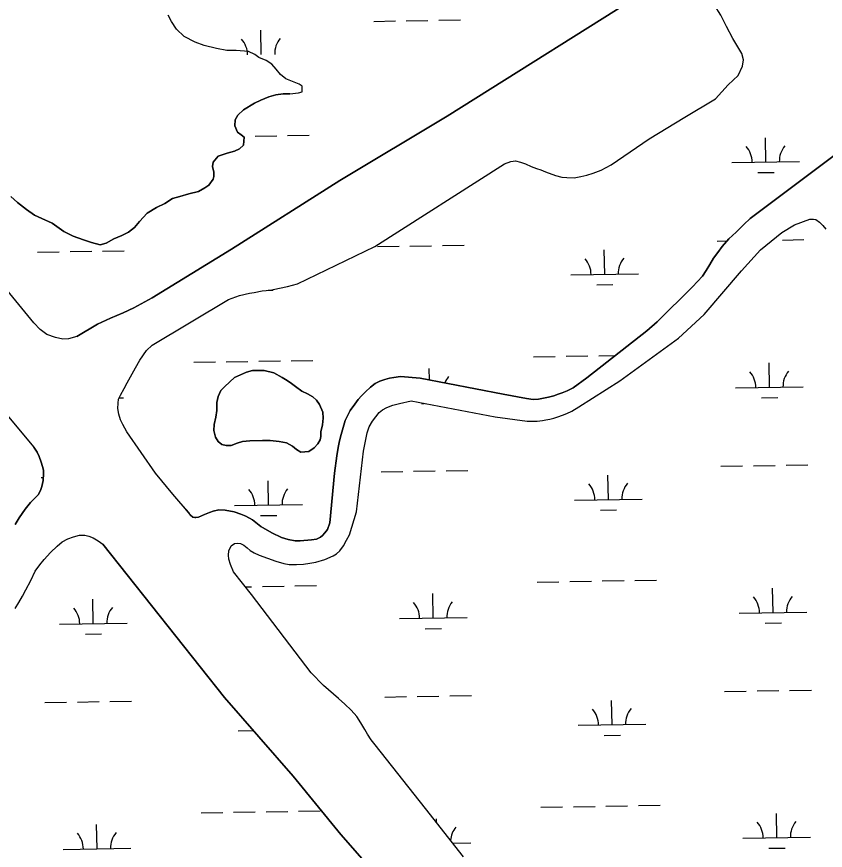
# Model space of a CAD drawing. Extents: x 3855477 to 3893699, y 299188 to 325115.
# Drawn here: x 3865905 to 3867099, y 317786 to 319017 of the extents above; entities that cross this region are included whole.
import ezdxf

# ---------------------------------------------------------------- set-up
doc = ezdxf.new("R2010")
doc.units = 0
doc.layers.add('V-TOPO-SHOR', color=7, linetype='Continuous')
doc.layers.add('V-WETL-SWMP', color=7, linetype='Continuous')

msp = doc.modelspace()

# ---------------------------------------------------------------- linework, layer by layer
at = {"layer": 'V-TOPO-SHOR'}
msp.add_line((3866488, 318449.3), (3866612, 318426.1), dxfattribs=at)
for points in [[(3866541.2, 318870.1), (3866854.5, 319067.4), (3866875.5, 319073.6), (3866883.9, 319073.5)], [(3866839.5, 318836.4), (3866892, 318868.6), (3866937.2, 318895.6), (3866956.2, 318916.4), (3866970.9, 318930), (3866977.3, 318943.6), (3866978.4, 318953), (3866976.3, 318962.4), (3866962.8, 318984.5), (3866953.5, 319002.4), (3866945.2, 319019.2), (3866935.9, 319033.9), (3866928.6, 319044.4), (3866919.2, 319057), (3866916.1, 319062.3), (3866915.1, 319063.3)], [(3866309, 318903), (3866321.7, 318904.6), (3866327, 318906.1), (3866327, 318914.1), (3866322.8, 318917.3), (3866312.8, 318921), (3866302.7, 318925.3), (3866294.8, 318931.7), (3866288.5, 318939.2), (3866282.2, 318946.6), (3866273.7, 318951.9), (3866263.2, 318956.8), (3866256.9, 318961), (3866247.9, 318965.3), (3866229.4, 318967), (3866215.6, 318967.1), (3866200.3, 318969.8), (3866182.3, 318974.1), (3866169.1, 318979), (3866152.7, 318987.5), (3866141.6, 318998.2), (3866134.3, 319009.9), (3866129, 319018.9)], [(3866309, 318903), (3866299, 318902.8), (3866288.3, 318901.3), (3866278, 318898.6), (3866266.1, 318893.6), (3866256.5, 318888.9), (3866240.6, 318879.2), (3866232.2, 318871.4), (3866228.1, 318864.3), (3866227.7, 318855.6), (3866231.5, 318846.4), (3866237, 318842.4), (3866241.4, 318838.8), (3866240.4, 318827.3), (3866234.4, 318821.8), (3866226.9, 318818.3), (3866216.2, 318815.3), (3866203, 318810.7), (3866195.4, 318802), (3866194.6, 318795.7), (3866196.5, 318787.4), (3866196.8, 318780.6), (3866195.6, 318776.7), (3866189.1, 318768), (3866183.5, 318764.1), (3866174, 318758.7), (3866159.7, 318755.3), (3866146.2, 318751.5), (3866135.5, 318748.4), (3866124.3, 318741), (3866112, 318734.8), (3866098.4, 318726.6), (3866086.8, 318714.4), (3866079.6, 318705.4), (3866070.8, 318698.4), (3866060.8, 318693.7), (3866048.9, 318688.7), (3866037.7, 318682.5), (3866028.6, 318679.8), (3866016, 318683.5), (3866004.1, 318687.2), (3865988.7, 318692.5), (3865975.3, 318699.4), (3865958, 318711.8), (3865942.7, 318718.7), (3865931.6, 318723.6), (3865919.8, 318732), (3865906.9, 318742.4), (3865897.1, 318751.3)], [(3865994.1, 318544.5), (3866024.6, 318562.7), (3866044, 318571.7), (3866062.8, 318579.6), (3866078.5, 318586.9), (3866105.7, 318601.7), (3866222.5, 318673.7), (3866382.5, 318775.1), (3866541.2, 318870.1)], [(3865994.1, 318544.5), (3865981.9, 318541.2), (3865973.6, 318540.7), (3865962.6, 318542.8), (3865950, 318547.6), (3865940.2, 318554.6), (3865930.8, 318564.5), (3865877.3, 318629.7), (3865730.2, 318801.8), (3865705.8, 318829.3)], [(3866110.3, 318342.6), (3866067.9, 318403.6), (3866062, 318414.6), (3866058.6, 318421.6), (3866056.4, 318429.9), (3866054.7, 318438.3), (3866055.1, 318446.1), (3866056, 318451.9), (3866059, 318457.9), (3866064.3, 318467.7), (3866068.7, 318476), (3866081, 318498.1), (3866087.2, 318509.5), (3866097.2, 318523.6), (3866105.3, 318531.9), (3866218.2, 318599.1), (3866234.4, 318605.2), (3866249.2, 318608.5), (3866256.1, 318609.6), (3866268, 318611.8), (3866279.8, 318613.1), (3866293.7, 318615.9), (3866305.6, 318618.3), (3866320.3, 318622.5), (3866434.2, 318677.3), (3866625.6, 318799.4), (3866634.9, 318803), (3866642.1, 318803.8), (3866649.6, 318802), (3866656.8, 318799.4), (3866665.1, 318795.8), (3866672.9, 318792.8), (3866679.2, 318790.5), (3866686.1, 318787.8), (3866701, 318782.5), (3866710.2, 318780), (3866717.7, 318779.1), (3866728.7, 318779), (3866738.5, 318780.9), (3866747.2, 318782.8), (3866756.7, 318785.6), (3866768.6, 318790.4), (3866783.4, 318798), (3866839.5, 318836.4)], [(3866918.1, 318633.8), (3866923.7, 318641.9), (3866928.8, 318650.7), (3866934.4, 318660.2), (3866940.5, 318668.8), (3866947.3, 318677.5), (3866956.8, 318688.8), (3866968, 318698.7), (3866979.2, 318709.7), (3866988.4, 318719), (3867130.1, 318825.2)], [(3866796, 318479), (3866882.5, 318541.9), (3866920.4, 318576.8), (3866975.8, 318641.5), (3867003.9, 318672.5), (3867035, 318697.9), (3867053.7, 318709.5), (3867076.8, 318717.8)], [(3867076.8, 318717.8), (3867081.9, 318718), (3867085.4, 318717.2), (3867090.7, 318713.3), (3867095.9, 318708.2), (3867100.3, 318702.9)], [(3865639, 318712.7), (3865745.6, 318594.5), (3865828.9, 318502.9), (3865930.7, 318380.9)], [(3866162.2, 318280.4), (3866165.5, 318277.8), (3866168.5, 318277), (3866170.2, 318277), (3866173.9, 318277.8), (3866178.2, 318279.5), (3866182.7, 318281.6), (3866190, 318284.6), (3866195.4, 318286.4), (3866203.9, 318288.3), (3866213.2, 318288.2), (3866226.4, 318285.5), (3866236.5, 318282.2), (3866243.6, 318279.1), (3866253.6, 318273.6), (3866266, 318264.1), (3866282.1, 318254.3), (3866296.7, 318247.7), (3866306.3, 318244.6), (3866316.9, 318242.6), (3866324.3, 318242.9), (3866340.9, 318244), (3866348.1, 318245.4), (3866354.3, 318248.3), (3866357, 318250.7), (3866360.6, 318254.6), (3866364.4, 318259.5), (3866368, 318269.2), (3866374.8, 318342.6), (3866378.1, 318368.3), (3866380.1, 318380.8), (3866381.7, 318388.1), (3866383.5, 318396.2), (3866387.4, 318410), (3866390.7, 318420.4), (3866397.7, 318435.3), (3866404.6, 318444.4), (3866409.9, 318451.7), (3866414.8, 318456.9), (3866420.7, 318462.8), (3866428.1, 318469.8), (3866434.8, 318474.9), (3866441.8, 318478.7), (3866449.2, 318481), (3866456.2, 318482.8), (3866462.5, 318483.9), (3866472.2, 318485.3), (3866501.1, 318483), (3866623.8, 318459.2), (3866658.3, 318452.8), (3866668.2, 318451.4), (3866675.9, 318451.8), (3866680.7, 318452.7), (3866685.8, 318453.9), (3866690.9, 318455), (3866698.6, 318457), (3866705.2, 318459.1), (3866711.1, 318461.4), (3866718.2, 318464.5), (3866726.9, 318468.9), (3866747.4, 318483.4), (3866835.8, 318553), (3866851.3, 318566.2), (3866903.2, 318617.9), (3866918.1, 318633.8)], [(3866344.9, 318380.3), (3866337, 318374.5), (3866325.1, 318373.8), (3866318.8, 318377.4), (3866312.5, 318382.6), (3866303.9, 318387.5), (3866293.2, 318389.6), (3866279.7, 318390.9), (3866268.3, 318391), (3866249.7, 318390.4), (3866239, 318389.3), (3866231, 318387), (3866222.3, 318383.6), (3866214.7, 318383.6), (3866208.4, 318384.9), (3866202.9, 318389.3), (3866199, 318395.7), (3866196.8, 318405.6), (3866197.3, 318414.7), (3866199.3, 318425.4), (3866201, 318435.2), (3866201.2, 318447.1), (3866202.8, 318455.8), (3866206.9, 318464.9), (3866212.5, 318470.4), (3866220.1, 318477.8), (3866226.9, 318484.1), (3866244.8, 318491.8), (3866253.5, 318494.1), (3866261, 318494.4), (3866270.9, 318494.3), (3866285.1, 318491), (3866297.7, 318484.1), (3866304.8, 318479.7), (3866311.1, 318475.3), (3866317.4, 318470.5), (3866326.4, 318464), (3866334.7, 318460), (3866342.6, 318455.2), (3866348.4, 318450.7), (3866352.7, 318444), (3866357.4, 318432.8), (3866358.1, 318423.7), (3866356.8, 318414.2), (3866354.7, 318403.6), (3866354.6, 318396.8), (3866353.8, 318391.7), (3866350.2, 318386.2), (3866344.9, 318380.3)], [(3866612, 318426.1), (3866659.4, 318419.7), (3866668.8, 318419.3), (3866673.9, 318419.7), (3866681.7, 318420.3), (3866686.9, 318421.3), (3866692.5, 318422.4), (3866698.8, 318424.1), (3866704.7, 318425.9), (3866711.3, 318428.1), (3866717.8, 318430.7), (3866725, 318434.1), (3866735.5, 318440.4), (3866796, 318479)], [(3866225.5, 318196.8), (3866221, 318208), (3866218.8, 318215.8), (3866218.4, 318221.5), (3866218.5, 318228), (3866222.1, 318235.4), (3866226.9, 318238.7), (3866231.5, 318239.3), (3866235.8, 318238.9), (3866240.8, 318236.5), (3866245.8, 318232.3), (3866250.4, 318228.6), (3866256.1, 318225.2), (3866263.5, 318221.8), (3866288.2, 318212.7), (3866299.9, 318209.4), (3866308, 318207.8), (3866318.8, 318207.6), (3866328.8, 318208.1), (3866338.4, 318209.6), (3866347.4, 318211.4), (3866360.5, 318215.1), (3866372.6, 318220.7), (3866377.6, 318223.6), (3866382.4, 318228.2), (3866388.2, 318235.3), (3866392.7, 318243.5), (3866396.8, 318251.4), (3866407.3, 318285.6), (3866417.7, 318375.2), (3866422.8, 318402.3), (3866426, 318411), (3866430.7, 318419.7), (3866440.7, 318432.5), (3866445.5, 318436.1), (3866452.1, 318439.8), (3866461.1, 318443.2), (3866470.5, 318445.8), (3866488, 318449.3)], [(3865903.4, 318266.7), (3865909.1, 318276.8), (3865918, 318289.3), (3865925.8, 318299.2), (3865937, 318310.6), (3865940.5, 318316.9), (3865942.6, 318322.9), (3865944.4, 318331.6), (3865945.3, 318341.5), (3865944.9, 318347.1), (3865943.6, 318352.6), (3865941.8, 318359.1), (3865938.6, 318367.1), (3865935.9, 318373.9), (3865930.7, 318380.9)], [(3866162.2, 318280.4), (3866159.5, 318284.6), (3866151.5, 318293.7), (3866144.8, 318301.1), (3866136.2, 318311.6), (3866110.3, 318342.6)], [(3865903.4, 318142.9), (3865908.8, 318151.8), (3865914.1, 318161.1), (3865919, 318170.6), (3865926.2, 318184.2), (3865933, 318198), (3865939.7, 318207.3), (3865946.1, 318215.3), (3865955.2, 318225.3), (3865965.1, 318234.7), (3865972.8, 318241.4), (3865981.2, 318245.5), (3865989.3, 318248.6), (3865998.3, 318251.1), (3866006.1, 318251.2), (3866012, 318249.7), (3866018.3, 318247), (3866026, 318242.9), (3866032.5, 318237.8)], [(3866656.5, 317463.4), (3866640.3, 317486.1), (3866601.3, 317533.5), (3866573, 317578.5), (3866568.5, 317586.3), (3866563.8, 317595), (3866556.6, 317606.7), (3866549.2, 317616.2), (3866543.5, 317623.2), (3866538.1, 317629.6), (3866530.4, 317638.1), (3866516.5, 317652.8), (3866507.7, 317661.8), (3866499, 317670.9), (3866489.4, 317681.5), (3866480.3, 317692.8), (3866470.1, 317707.4), (3866439.5, 317745.5), (3866384.2, 317809.2), (3866313.8, 317895.2), (3866212.5, 318011.2), (3866032.5, 318237.8)], [(3866565.4, 317775.8), (3866509, 317847.2), (3866435, 317941.5), (3866429, 317948.9), (3866423.5, 317957.2), (3866419.5, 317964), (3866413.6, 317974.1), (3866407.6, 317983.5), (3866399.5, 317992.5), (3866389.8, 318001.7), (3866380.9, 318009.9), (3866358.5, 318029.3), (3866340.2, 318047.7), (3866252.1, 318163.5), (3866225.5, 318196.8)]]:
    msp.add_lwpolyline(points, dxfattribs=at)
at = {"layer": 'V-WETL-SWMP'}
for p, q in [((3866432.7, 319009.9), (3866464.7, 319010.5)), ((3866480.7, 319010.7), (3866512.7, 319011.2)), ((3866528.7, 319011.5), (3866560.7, 319012)), ((3866266.4, 318960.8), (3866265.8, 318996.8)), ((3866257.5, 318840.6), (3866289.5, 318841.1)), ((3866305.5, 318841.3), (3866337.5, 318841.9)), ((3867011.5, 318802.1), (3867010.9, 318838.1)), ((3866961.5, 318801.3), (3867061.5, 318802.9)), ((3866999.7, 318786.5), (3867023.7, 318786.9)), ((3866940, 318685.5), (3866954.2, 318685.7)), ((3867036, 318687), (3867067.9, 318687.6)), ((3865936.3, 318669.1), (3865968.3, 318669.7)), ((3865984.3, 318669.9), (3866016.3, 318670.4)), ((3866032.3, 318670.7), (3866064.3, 318671.2)), ((3866438.1, 318677.3), (3866470.1, 318677.8)), ((3866486.1, 318678.1), (3866518.1, 318678.6)), ((3866534.1, 318678.9), (3866566.1, 318679.4)), ((3866773.7, 318636.3), (3866773.1, 318672.3)), ((3866723.7, 318635.5), (3866823.7, 318637.1)), ((3866761.9, 318620.7), (3866785.9, 318621.1)), ((3866276.9, 318612.8), (3866284.1, 318612.9)), ((3866215, 318507.1), (3866247, 318507.7)), ((3866263, 318507.9), (3866294.9, 318508.4)), ((3866310.9, 318508.7), (3866342.9, 318509.2)), ((3866668.8, 318514.5), (3866700.8, 318515.1)), ((3866716.8, 318515.3), (3866748.8, 318515.8)), ((3866764.8, 318516.1), (3866789.4, 318516.5)), ((3866167, 318506.4), (3866199, 318506.9)), ((3866514.8, 318480.3), (3866514.5, 318497.3)), ((3867016.9, 318469.5), (3867016.3, 318505.5)), ((3866966.9, 318468.6), (3867066.9, 318470.3)), ((3866057, 318453.8), (3866063.2, 318453.9)), ((3867005.2, 318453.8), (3867029.2, 318454.2)), ((3866503.3, 318445.7), (3866507.1, 318445.7)), ((3866945.4, 318352.8), (3866977.4, 318353.4)), ((3866993.4, 318353.6), (3867025.4, 318354.2)), ((3867041.4, 318354.4), (3867073.4, 318354.9)), ((3865941.7, 318336.5), (3865944.9, 318336.5)), ((3866443.5, 318344.7), (3866475.5, 318345.2)), ((3866491.5, 318345.5), (3866523.5, 318346)), ((3866539.5, 318346.2), (3866571.5, 318346.8)), ((3866779.1, 318303.7), (3866778.5, 318339.7)), ((3866277.3, 318295.5), (3866276.7, 318331.5)), ((3866729.1, 318302.9), (3866829.1, 318304.5)), ((3866227.3, 318294.7), (3866327.3, 318296.3)), ((3866767.4, 318288.1), (3866791.3, 318288.5)), ((3866265.5, 318279.9), (3866289.5, 318280.3)), ((3866243, 318174.9), (3866252.4, 318175)), ((3866268.4, 318175.3), (3866300.4, 318175.8)), ((3866316.4, 318176.1), (3866348.4, 318176.6)), ((3866674.2, 318181.9), (3866706.2, 318182.4)), ((3866722.2, 318182.7), (3866754.2, 318183.2)), ((3866770.2, 318183.5), (3866802.2, 318184)), ((3866818.2, 318184.3), (3866850.2, 318184.8)), ((3866520.5, 318128.7), (3866519.9, 318164.7)), ((3867022.3, 318136.8), (3867021.7, 318172.8)), ((3866018.6, 318120.5), (3866018.1, 318156.5)), ((3866470.5, 318127.8), (3866570.5, 318129.5)), ((3866972.3, 318136), (3867072.3, 318137.6)), ((3865968.6, 318119.7), (3866068.6, 318121.3)), ((3867010.6, 318121.2), (3867034.6, 318121.6)), ((3866006.9, 318104.9), (3866030.9, 318105.2)), ((3866508.7, 318113), (3866532.7, 318113.4)), ((3866950.8, 318020.2), (3866982.8, 318020.7)), ((3866998.8, 318021), (3867030.8, 318021.5)), ((3867046.8, 318021.8), (3867078.8, 318022.3)), ((3865947.1, 318003.9), (3865979.1, 318004.4)), ((3865995.1, 318004.6), (3866027.1, 318005.2)), ((3866043.1, 318005.4), (3866075.1, 318006)), ((3866449, 318012), (3866481, 318012.6)), ((3866497, 318012.8), (3866529, 318013.3)), ((3866544.9, 318013.6), (3866576.9, 318014.1)), ((3866784.5, 317971.1), (3866783.9, 318007.1)), ((3866734.5, 317970.3), (3866834.5, 317971.9)), ((3866232.7, 317962.1), (3866255, 317962.4)), ((3866772.8, 317955.4), (3866796.8, 317955.8)), ((3866273.8, 317842.7), (3866305.8, 317843.2)), ((3866321.8, 317843.4), (3866353.8, 317844)), ((3866679.6, 317849.3), (3866711.6, 317849.8)), ((3866727.6, 317850.1), (3866759.6, 317850.6)), ((3866775.6, 317850.8), (3866807.6, 317851.4)), ((3866823.6, 317851.6), (3866855.6, 317852.1)), ((3866177.8, 317841.1), (3866209.8, 317841.6)), ((3866225.8, 317841.9), (3866257.8, 317842.4)), ((3866525.4, 317826.4), (3866525.3, 317832)), ((3867027.7, 317804.2), (3867027.2, 317840.2)), ((3866024.1, 317787.8), (3866023.5, 317823.8)), ((3866549.1, 317796.4), (3866575.9, 317796.8)), ((3866977.7, 317803.4), (3867077.7, 317805)), ((3865974.1, 317787), (3866074.1, 317788.7)), ((3867016, 317788.6), (3867040, 317789))]:
    msp.add_line(p, q, dxfattribs=at)
for points in [[(3866854.5, 319067.4), (3866541.2, 318870.1), (3866382.5, 318775.1), (3866222.5, 318673.7), (3866105.7, 318601.7), (3866078.5, 318586.9), (3866062.8, 318579.6), (3866044, 318571.7), (3866024.6, 318562.7), (3865994.1, 318544.5), (3865981.9, 318541.2), (3865973.6, 318540.7), (3865962.6, 318542.8), (3865950, 318547.6), (3865940.2, 318554.6), (3865930.8, 318564.5), (3865877.3, 318629.7), (3865730.2, 318801.8), (3865705.8, 318829.3), (3865656, 318893.3), (3865551.7, 319031.8)], [(3865897.1, 318751.3), (3865906.9, 318742.4), (3865919.8, 318732), (3865931.6, 318723.6), (3865942.7, 318718.7), (3865958, 318711.8), (3865975.3, 318699.4), (3865988.7, 318692.5), (3866004.1, 318687.2), (3866016, 318683.5), (3866028.6, 318679.8), (3866037.7, 318682.5), (3866048.9, 318688.7), (3866060.8, 318693.7), (3866070.8, 318698.4), (3866079.6, 318705.4), (3866086.8, 318714.4), (3866098.4, 318726.6), (3866112, 318734.8), (3866124.3, 318741), (3866135.5, 318748.4), (3866146.2, 318751.5), (3866159.7, 318755.3), (3866174, 318758.7), (3866183.5, 318764.1), (3866189.1, 318768), (3866195.6, 318776.7), (3866196.8, 318780.6), (3866196.5, 318787.4), (3866194.6, 318795.7), (3866195.4, 318802), (3866203, 318810.7), (3866216.2, 318815.3), (3866226.9, 318818.3), (3866234.4, 318821.8), (3866240.4, 318827.3), (3866241.4, 318838.8), (3866237, 318842.4), (3866231.5, 318846.4), (3866227.7, 318855.6), (3866228.1, 318864.3), (3866232.2, 318871.4), (3866240.6, 318879.2), (3866256.5, 318888.9), (3866266.1, 318893.6), (3866278, 318898.6), (3866288.3, 318901.3), (3866299, 318902.8), (3866308.9, 318903), (3866321.7, 318904.6), (3866327, 318906.1), (3866327, 318914.1), (3866322.8, 318917.3), (3866312.8, 318921), (3866302.7, 318925.3), (3866294.8, 318931.7), (3866288.5, 318939.2), (3866282.2, 318946.6), (3866273.7, 318951.9), (3866263.2, 318956.8), (3866256.9, 318961), (3866247.9, 318965.3), (3866229.4, 318967), (3866215.6, 318967.1), (3866200.3, 318969.8), (3866182.3, 318974.1), (3866169.1, 318979), (3866152.7, 318987.5), (3866141.6, 318998.2), (3866134.3, 319009.9), (3866129, 319018.9)], [(3866320.3, 318622.5), (3866434.2, 318677.3), (3866625.6, 318799.4), (3866634.9, 318803), (3866642.1, 318803.8), (3866649.6, 318802), (3866656.8, 318799.4), (3866665.1, 318795.8), (3866672.9, 318792.8), (3866679.2, 318790.5), (3866686.1, 318787.8), (3866701, 318782.5), (3866710.2, 318780), (3866717.7, 318779.1), (3866728.7, 318779), (3866738.5, 318780.9), (3866747.2, 318782.8), (3866756.7, 318785.6), (3866768.6, 318790.4), (3866783.4, 318798), (3866839.5, 318836.4), (3866892, 318868.6), (3866937.2, 318895.6), (3866956.2, 318916.4), (3866970.9, 318930), (3866977.3, 318943.6), (3866978.4, 318953), (3866976.3, 318962.4), (3866962.8, 318984.5), (3866953.5, 319002.4), (3866945.2, 319019.2)], [(3867384, 319023.3), (3867364.5, 319008.2), (3867297.8, 318963.1), (3867248.9, 318928.8), (3867205.8, 318890.8), (3867167.9, 318852.8), (3867130.1, 318825.2), (3866988.4, 318719), (3866979.2, 318709.7)], [(3866225.5, 318196.8), (3866221, 318208), (3866218.8, 318215.8), (3866218.4, 318221.5), (3866218.5, 318228), (3866222.1, 318235.4), (3866226.9, 318238.7), (3866231.5, 318239.3), (3866235.8, 318238.9), (3866240.8, 318236.5), (3866245.8, 318232.3), (3866250.4, 318228.6), (3866256.1, 318225.2), (3866263.5, 318221.8), (3866288.2, 318212.7), (3866299.9, 318209.4), (3866308, 318207.8), (3866318.8, 318207.6), (3866328.8, 318208.1), (3866338.4, 318209.6), (3866347.4, 318211.4), (3866360.5, 318215.1), (3866372.6, 318220.7), (3866377.6, 318223.6), (3866382.4, 318228.2), (3866388.2, 318235.3), (3866392.7, 318243.5), (3866396.8, 318251.4), (3866407.3, 318285.6), (3866417.7, 318375.2), (3866422.8, 318402.3), (3866426, 318411), (3866430.7, 318419.7), (3866440.7, 318432.5), (3866445.5, 318436.1), (3866452.1, 318439.8), (3866461.1, 318443.2), (3866470.5, 318445.8), (3866488, 318449.3), (3866612, 318426.1), (3866659.4, 318419.7), (3866668.8, 318419.3), (3866673.9, 318419.7), (3866681.7, 318420.3), (3866686.9, 318421.3), (3866692.5, 318422.4), (3866698.8, 318424.1), (3866704.7, 318425.9), (3866711.3, 318428.1), (3866717.8, 318430.7), (3866725, 318434.1), (3866735.5, 318440.4), (3866796, 318479), (3866882.5, 318541.9), (3866920.4, 318576.8), (3866975.8, 318641.5), (3867003.9, 318672.5), (3867035, 318697.9), (3867053.7, 318709.5), (3867076.8, 318717.8), (3867081.9, 318718), (3867085.4, 318717.2), (3867090.7, 318713.3), (3867095.9, 318708.2), (3867100.3, 318702.9)], [(3866979.2, 318709.7), (3866968, 318698.7), (3866956.8, 318688.8), (3866947.3, 318677.5), (3866940.5, 318668.8), (3866934.4, 318660.2), (3866928.8, 318650.7), (3866923.7, 318641.9), (3866918.1, 318633.8), (3866903.2, 318617.9), (3866851.3, 318566.2), (3866835.8, 318553), (3866747.4, 318483.4), (3866726.9, 318468.9), (3866718.2, 318464.5), (3866711.1, 318461.4), (3866705.2, 318459.1), (3866698.6, 318457), (3866690.9, 318455), (3866685.8, 318453.9), (3866680.7, 318452.7), (3866675.9, 318451.8), (3866668.2, 318451.4), (3866658.3, 318452.8), (3866623.8, 318459.2), (3866501.1, 318483), (3866472.2, 318485.3), (3866462.5, 318483.8), (3866456.2, 318482.8), (3866449.2, 318481), (3866441.8, 318478.7), (3866434.8, 318474.9), (3866428.1, 318469.8), (3866420.7, 318462.8), (3866414.8, 318456.9), (3866409.9, 318451.7), (3866404.6, 318444.4), (3866397.7, 318435.3), (3866390.7, 318420.4), (3866387.4, 318410), (3866383.5, 318396.2), (3866381.7, 318388.1), (3866380.1, 318380.8), (3866378.1, 318368.3), (3866374.8, 318342.6), (3866368, 318269.2), (3866364.4, 318259.5), (3866360.6, 318254.6), (3866357, 318250.7), (3866354.3, 318248.3), (3866348.1, 318245.4), (3866340.9, 318244), (3866324.3, 318242.9), (3866316.9, 318242.6), (3866306.3, 318244.6), (3866296.7, 318247.7), (3866282.1, 318254.3), (3866266, 318264.1), (3866253.6, 318273.6), (3866243.6, 318279.1), (3866236.5, 318282.2), (3866226.4, 318285.5), (3866213.2, 318288.2), (3866203.9, 318288.3), (3866195.4, 318286.4), (3866190, 318284.6), (3866182.7, 318281.6), (3866178.2, 318279.5), (3866173.9, 318277.8), (3866170.2, 318277), (3866168.5, 318277), (3866165.5, 318277.8), (3866162.2, 318280.4), (3866159.4, 318284.6), (3866151.5, 318293.7), (3866144.8, 318301.1), (3866136.2, 318311.6), (3866110.3, 318342.6), (3866067.9, 318403.6), (3866062, 318414.6), (3866058.6, 318421.6), (3866056.4, 318429.9), (3866054.7, 318438.3), (3866055.1, 318446.1), (3866056, 318451.9), (3866059, 318457.9), (3866064.3, 318467.7), (3866068.7, 318476), (3866081, 318498.1), (3866087.2, 318509.5), (3866097.2, 318523.6), (3866105.3, 318531.9), (3866218.2, 318599.1), (3866234.4, 318605.2), (3866249.2, 318608.5), (3866256.1, 318609.6), (3866268, 318611.8), (3866279.8, 318613.1), (3866293.7, 318615.9), (3866305.6, 318618.3), (3866320.3, 318622.5)], [(3865828.9, 318502.9), (3865930.7, 318380.9), (3865935.9, 318373.9), (3865938.6, 318367.1), (3865941.8, 318359.1), (3865943.6, 318352.6), (3865944.9, 318347.1), (3865945.3, 318341.5), (3865944.4, 318331.6), (3865942.6, 318322.9), (3865940.5, 318316.9), (3865937, 318310.6), (3865925.8, 318299.2), (3865918, 318289.3), (3865909.1, 318276.8), (3865903.4, 318266.7)], [(3865903.4, 318142.9), (3865908.8, 318151.8), (3865914.1, 318161.1), (3865919, 318170.6), (3865926.2, 318184.2), (3865933, 318198), (3865939.7, 318207.3), (3865946.1, 318215.3), (3865955.2, 318225.3), (3865965.1, 318234.7), (3865972.8, 318241.4), (3865981.2, 318245.5), (3865989.3, 318248.6), (3865998.3, 318251.1), (3866006.1, 318251.2), (3866012, 318249.7), (3866018.3, 318247), (3866026, 318242.9), (3866032.5, 318237.8), (3866212.4, 318011.2), (3866313.8, 317895.2)], [(3866423.5, 317957.2), (3866419.5, 317964), (3866413.6, 317974.1), (3866407.6, 317983.5), (3866399.5, 317992.5), (3866389.8, 318001.7), (3866380.9, 318009.9), (3866358.5, 318029.3), (3866340.2, 318047.7), (3866252.1, 318163.5), (3866225.5, 318196.8)], [(3866565.4, 317775.8), (3866509, 317847.2), (3866435, 317941.5), (3866429, 317948.9), (3866423.5, 317957.2)], [(3866313.8, 317895.2), (3866384.2, 317809.2), (3866439.5, 317745.5)]]:
    msp.add_lwpolyline(points, dxfattribs=at)
msp.add_lwpolyline([(3866344.9, 318380.3), (3866350.2, 318386.2), (3866353.8, 318391.7), (3866354.6, 318396.8), (3866354.7, 318403.6), (3866356.8, 318414.2), (3866358.1, 318423.7), (3866357.4, 318432.8), (3866352.7, 318444), (3866348.4, 318450.7), (3866342.6, 318455.2), (3866334.7, 318460), (3866326.4, 318464), (3866317.4, 318470.5), (3866311.1, 318475.3), (3866304.8, 318479.7), (3866297.7, 318484.1), (3866285.1, 318491), (3866270.9, 318494.3), (3866261, 318494.4), (3866253.5, 318494.1), (3866244.8, 318491.8), (3866226.9, 318484.1), (3866220.1, 318477.8), (3866212.5, 318470.4), (3866206.9, 318464.9), (3866202.8, 318455.8), (3866201.2, 318447.1), (3866201, 318435.2), (3866199.3, 318425.4), (3866197.3, 318414.7), (3866196.8, 318405.6), (3866199, 318395.7), (3866202.9, 318389.3), (3866208.4, 318384.9), (3866214.7, 318383.6), (3866222.3, 318383.6), (3866231, 318387), (3866239, 318389.3), (3866249.7, 318390.4), (3866268.3, 318391), (3866279.7, 318390.9), (3866293.2, 318389.6), (3866303.9, 318387.5), (3866312.5, 318382.6), (3866318.8, 318377.4), (3866325.1, 318373.8), (3866337, 318374.5)], close=True, dxfattribs=at)
for centre, start, end in [((3866211.2, 318960.4), 0.1615, 41.7052), ((3866321.6, 318962.2), 140.1615, 181.7052), ((3866956.2, 318801.7), 0.1615, 41.7052), ((3867066.7, 318803.5), 140.1615, 181.7052), ((3866718.4, 318635.9), 0.1615, 41.7052), ((3866828.9, 318637.7), 140.1615, 181.7052), ((3866459.8, 318460.9), 41.4445, 41.7052), ((3866570.3, 318462.7), 140.1615, 157.964), ((3866961.7, 318469), 0.1615, 41.7052), ((3867072.1, 318470.8), 140.1615, 181.7052), ((3866723.9, 318303.3), 0.1615, 41.7052), ((3866834.3, 318305.1), 140.1615, 181.7052), ((3866222, 318295.1), 0.1615, 41.7052), ((3866332.5, 318296.9), 140.1615, 181.7052), ((3866465.2, 318128.2), 0.1615, 41.7052), ((3866575.7, 318130), 140.1615, 181.7052), ((3866967.1, 318136.4), 0.1615, 41.7052), ((3867077.5, 318138.2), 140.1615, 181.7052), ((3865963.4, 318120.1), 0.1615, 41.7052), ((3866073.9, 318121.9), 140.1615, 181.7052), ((3866729.3, 317970.6), 0.1615, 41.7052), ((3866839.7, 317972.4), 140.1615, 181.7052), ((3866581.1, 317797.4), 140.1615, 175.2138), ((3866972.5, 317803.8), 0.1615, 41.7052), ((3867083, 317805.6), 140.1615, 181.7052), ((3865968.8, 317787.4), 0.1615, 41.7052), ((3866079.3, 317789.2), 140.1615, 181.7052)]:
    msp.add_arc(centre, 35.2, start, end, dxfattribs=at)

doc.saveas('drawing.dxf')
